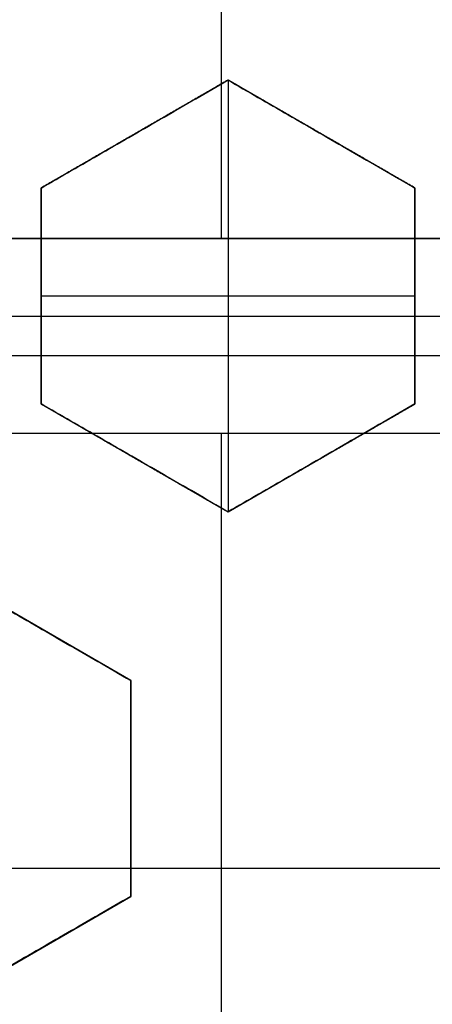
# Model space of a CAD drawing. Header units: centimetres. Extents: x -11.4 to 11.4, y -26.1 to 0.
# Tile 527 of 656: x -6.6023 to -6.5493, y -23.9042 to -23.7778. Entities that reach past the tile are written whole.
import ezdxf

# ---------------------------------------------------------------- set-up
doc = ezdxf.new("R2010")
doc.units = ezdxf.units.CM
doc.layers.add('Default', color=7, linetype='Continuous', true_color=0x000000)

msp = doc.modelspace()

# ---------------------------------------------------------------- linework, layer by layer
at = {"layer": 'Default'}
for p, q in [((-6.576397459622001, -23.69414136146, -4.515), (-6.576397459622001, -23.80585863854, -4.515)), ((-6.575500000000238, -23.78550704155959, -3.2620287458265), (-6.5995, -23.79936344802, -3.2620287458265)), ((-6.575500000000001, -23.78550704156, -3.2875), (-6.575500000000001, -23.8409326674, -3.2875)), ((-6.55150000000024, -23.79936344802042, -3.2661471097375), (-6.5755, -23.78550704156, -3.2661471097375)), ((-6.587500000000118, -23.7924352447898, -3.2875), (-6.587500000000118, -23.7924352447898, -3.240650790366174)), ((-6.56350000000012, -23.79243524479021, -3.2875), (-6.56350000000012, -23.79243524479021, -3.249351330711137)), ((-6.599500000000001, -23.79936344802, -3.2620287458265), (-6.599500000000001, -23.82707626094, -3.2620287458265)), ((-6.551500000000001, -23.82707626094, -3.270717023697), (-6.551500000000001, -23.79936344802, -3.270717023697)), ((-6.60864745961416, -23.80585863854, -4.579660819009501), (-6.544147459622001, -23.80585863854, -4.579660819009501)), ((-6.576679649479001, -23.80585863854, -4.630135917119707), (-6.576679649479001, -23.80585863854, -4.515)), ((-6.599500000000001, -23.81321985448, -3.2875), (-6.551500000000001, -23.81321985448, -3.2875)), ((-6.599500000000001, -23.81321985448, -3.2875), (-6.599500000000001, -23.81321985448, -3.237182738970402)), ((-6.551500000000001, -23.81321985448, -3.2875), (-6.551500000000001, -23.81321985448, -3.254499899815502)), ((-6.599499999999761, -23.82707626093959, -3.262729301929), (-6.5755, -23.8409326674, -3.262729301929)), ((-6.575499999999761, -23.84093266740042, -3.26747704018), (-6.551500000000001, -23.82707626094, -3.26747704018)), ((-6.544147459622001, -23.83085863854, -4.579660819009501), (-6.608647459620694, -23.83085863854, -4.579660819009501)), ((-6.576679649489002, -23.83085863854, -4.6301359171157), (-6.576679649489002, -23.83085863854, -4.515)), ((-6.576397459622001, -23.83085863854, -4.515), (-6.576397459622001, -23.94257591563, -4.515)), ((-6.58749999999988, -23.83400446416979, -3.2875), (-6.58749999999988, -23.83400446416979, -3.242697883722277)), ((-6.56349999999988, -23.83400446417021, -3.287500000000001), (-6.56349999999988, -23.83400446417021, -3.251299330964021)), ((-6.588000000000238, -23.86258330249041, -3.261263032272), (-6.612, -23.84872689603, -3.261263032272)), ((-6.600000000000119, -23.85565509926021, -3.2875), (-6.600000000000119, -23.85565509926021, -3.239847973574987)), ((-6.588, -23.89029611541, -3.266091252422), (-6.588, -23.86258330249, -3.266091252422)), ((-6.588, -23.87643970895, -3.2875), (-6.588, -23.87643970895, -3.245945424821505)), ((-6.511897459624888, -23.886717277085, -4.515), (-6.640897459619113, -23.886717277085, -4.515)), ((-6.611999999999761, -23.90415252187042, -3.2640558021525), (-6.588, -23.89029611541, -3.2640558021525)), ((-6.599999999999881, -23.89722431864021, -3.2875), (-6.599999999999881, -23.89722431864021, -3.243936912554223))]:
    msp.add_line(p, q, dxfattribs=at)
at = {"layer": 'Default', "extrusion": (0, 0, -1)}
for centre, radius, start, end in [((7.050000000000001, -23.75, 3), 0.9, 90, 270), ((7.050000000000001, -23.75, 3.789997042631), 0.8999999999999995, 90, 270), ((7.050000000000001, -23.75, 4.600000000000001), 0.8550000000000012, 90, 270), ((7.050000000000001, -23.75, 3.05), 0.5999999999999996, 90, 270), ((7.050000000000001, -23.75, 4.27), 0.8250000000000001, 180, 0), ((7.050000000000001, -23.75, 4.48), 0.82, 180, 0), ((7.050000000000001, -23.75, 4.455), 0.7950000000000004, 180, 0), ((7.050000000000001, -23.75, 4.32), 0.7825000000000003, 180, 0), ((7.050000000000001, -23.75, 4.455), 0.7825000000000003, 180, 0), ((7.050000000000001, -23.75, 4.345000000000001), 0.7575000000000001, 180, 0), ((7.050000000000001, -23.75, 3.2675), 0.6775000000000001, 180, 0), ((7.050000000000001, -23.75, 3.2775), 0.6774999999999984, 180, 0), ((7.050000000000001, -23.75, 3.25), 0.6724999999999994, 180, 0), ((7.050000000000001, -23.75, 3.25), 0.6367740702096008, 180, 0), ((7.050000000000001, -23.75, 3.269019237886), 0.6125, 180, 0), ((7.050000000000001, -23.75, 3.255), 0.6075000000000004, 180, 0), ((7.050000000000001, -23.75, 4.670980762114), 0.6075, 180, 0), ((7.050000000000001, -23.75, 4.69), 0.6075000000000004, 180, 0), ((7.050000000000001, -23.75, 3.255), 0.55, 180, 0), ((7.050000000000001, -23.75, 3.263395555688), 0.5499999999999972, 180, 0)]:
    msp.add_arc(centre, radius, start, end, dxfattribs=at)
at = {"layer": 'Default'}
for centre, radius, start, end in [((-7.050000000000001, -23.75, -4.6), 0.8550000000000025, 270, 90), ((-7.050000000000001, -23.75, -4.27), 0.835, 270, 90), ((-7.050000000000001, -23.75, -4.58), 0.8349999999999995, 270, 90), ((-7.050000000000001, -23.75, -4.425000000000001), 0.8349999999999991, 270, 90), ((-7.050000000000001, -23.75, -3.1), 0.775, 270, 90), ((-7.050000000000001, -23.75, -3.5986250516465), 0.7749999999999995, 270, 90), ((-7.050000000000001, -23.75, -3), 0.6000000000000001, 270, 90), ((-7.050000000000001, -23.75, -3.1), 0.6000000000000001, 270, 90), ((-7.050000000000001, -23.75, -4.295000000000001), 0.8250000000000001, 180, 0), ((-7.050000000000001, -23.75, -4.282500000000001), 0.8249999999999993, 180, 0), ((-7.050000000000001, -23.75, -4.32), 0.8, 180, 0), ((-7.050000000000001, -23.75, -4.43), 0.7575000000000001, 180, 0), ((-7.050000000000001, -23.75, -4.3875), 0.7574999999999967, 180, 0), ((-7.050000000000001, -23.75, -3.98), 0.75, 180, 0), ((-7.050000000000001, -23.75, -3.2425), 0.75, 180, 0), ((-7.050000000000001, -23.75, -3.2425), 0.7025000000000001, 180, 0), ((-7.050000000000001, -23.75, -3.2875), 0.6775000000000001, 180, 0), ((-7.050000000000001, -23.75, -3.2875), 0.6725, 180, 0), ((-7.050000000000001, -23.75, -3.26875), 0.6724999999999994, 180, 0), ((-7.050000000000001, -23.75, -4.66), 0.67, 180, 0), ((-7.050000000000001, -23.75, -4.69), 0.6400000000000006, 180, 0), ((-7.050000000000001, -23.75, -3.25), 0.636774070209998, 180, 0), ((-7.050000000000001, -23.75, -3.2875), 0.6231698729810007, 180, 0), ((-7.050000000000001, -23.75, -3.2875), 0.6075, 180, 0), ((-7.050000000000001, -23.75, -3.27125), 0.6074999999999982, 180, 0), ((-7.050000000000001, -23.75, -4.680490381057), 0.6074999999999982, 180, 0), ((-7.050000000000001, -23.75, -3.271791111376), 0.55, 180, 0), ((-7.050000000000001, -23.75, -4.161274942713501), 0.7750000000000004, 274.5305254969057, 0), ((-7.050000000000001, -23.75, -3.61125), 0.75, 296.8079105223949, 0)]:
    msp.add_arc(centre, radius, start, end, dxfattribs=at)
at = {"layer": 'Default', "extrusion": (-1.379856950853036e-06, 1.386659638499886e-16, 0.9999999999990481)}
msp.add_arc((-7.050003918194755, -23.75, -3.984869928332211), 0.7584484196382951, 252.0001242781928, 0, dxfattribs=at)
at = {"layer": 'Default', "extrusion": (0, 1, 0)}
for centre, radius, start, end in [((7.050000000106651, -5.760000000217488, -23.80585862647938), 1.225000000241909, 111.0895761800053, 114.3897087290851), ((7.050000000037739, -5.760000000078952, -23.82085862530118), 1.215000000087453, 110.8286720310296, 114.6865575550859), ((7.050000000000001, -5.760000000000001, -23.82085863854), 1.215, 110.8286720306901, 114.6865575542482)]:
    msp.add_arc(centre, radius, start, end, dxfattribs=at)
at = {"layer": 'Default', "extrusion": (0, -1, 0)}
for centre, radius, start, end in [((-7.050000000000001, -5.760000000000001, 23.80585863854), 1.225000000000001, 66.45742987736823, 68.91042382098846), ((-7.049999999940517, -5.759999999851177, 23.83085864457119), 1.224999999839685, 65.61029127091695, 68.91042382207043)]:
    msp.add_arc(centre, radius, start, end, dxfattribs=at)
at = {"layer": 'Default', "extrusion": (-1.033220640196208e-08, -0.9999999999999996, -2.715877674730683e-08)}
msp.add_arc((-7.04999975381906, -5.759999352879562, 23.81585883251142), 1.214999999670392, 65.31344244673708, 69.17132796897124, dxfattribs=at)
at = {"layer": 'Default'}
for points, degree in [([(-7.050000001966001, -22.85000591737, -4.579994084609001), (-7.038829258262, -22.85000591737, -4.579994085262), (-7.016470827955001, -22.85041309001, -4.57996809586), (-6.982913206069, -22.85229470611, -4.579978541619), (-6.949430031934, -22.85542554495, -4.579975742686), (-6.916038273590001, -22.85981313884, -4.579976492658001), (-6.882816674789, -22.86545048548, -4.579976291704), (-6.849855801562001, -22.87232107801, -4.579976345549), (-6.817154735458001, -22.88042458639, -4.579976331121), (-6.784792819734, -22.88974261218, -4.579976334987), (-6.752822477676, -22.90025696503, -4.579976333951), (-6.721248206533, -22.91196643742, -4.579976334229), (-6.690138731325, -22.92484687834, -4.579976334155), (-6.659531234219, -22.93888214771, -4.579976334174), (-6.629466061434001, -22.95405467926, -4.579976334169), (-6.60000794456, -22.97033040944, -4.579976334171), (-6.571170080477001, -22.98770094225, -4.57997633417), (-6.542992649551, -23.00614419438, -4.57997633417), (-6.515530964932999, -23.02562391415, -4.57997633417), (-6.488811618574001, -23.04612101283, -4.57997633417), (-6.462881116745, -23.06760056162, -4.57997633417), (-6.437786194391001, -23.09002131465, -4.57997633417), (-6.413531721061, -23.11337910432, -4.57997633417), (-6.390166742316, -23.13762926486, -4.57997633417), (-6.367728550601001, -23.1627320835, -4.57997633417), (-6.346240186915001, -23.18866229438, -4.57997633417), (-6.325745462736, -23.21536660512, -4.57997633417), (-6.306266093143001, -23.24281397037, -4.57997633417), (-6.287815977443, -23.27098694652, -4.57997633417), (-6.270435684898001, -23.29982524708, -4.57997633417), (-6.254144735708, -23.32929531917, -4.57997633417), (-6.238966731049, -23.35935601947, -4.57997633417), (-6.22493234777, -23.3899431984, -4.57997633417), (-6.212045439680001, -23.4210469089, -4.57997633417), (-6.200328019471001, -23.4526190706, -4.57997633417), (-6.189801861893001, -23.48460021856, -4.57997633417), (-6.180477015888, -23.5169596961, -4.57997633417), (-6.172370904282, -23.54963853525, -4.57997633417), (-6.165495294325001, -23.58258113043, -4.57997633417), (-6.159852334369, -23.61577939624, -4.57997633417), (-6.155455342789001, -23.64916502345, -4.57997633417), (-6.152310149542, -23.68268801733, -4.57997633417), (-6.150420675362, -23.71631200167, -4.57997633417), (-6.149790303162, -23.74996560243, -4.57997633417), (-6.150418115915, -23.78361971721, -4.57997633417), (-6.152305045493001, -23.81724384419, -4.57997633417), (-6.155447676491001, -23.85076694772, -4.57997633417), (-6.159842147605, -23.884153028, -4.57997633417), (-6.165482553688, -23.91735152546, -4.57997633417), (-6.172355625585, -23.95029454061, -4.57997633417), (-6.180459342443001, -23.98297436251, -4.57997633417), (-6.189781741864, -24.01533455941, -4.57997633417), (-6.200305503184, -24.0473165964, -4.57997633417), (-6.212020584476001, -24.07888976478, -4.57997633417), (-6.224905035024, -24.10999420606, -4.57997633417), (-6.238937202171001, -24.14058267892, -4.57997633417), (-6.254113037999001, -24.170644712, -4.57997633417), (-6.270401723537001, -24.20011593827, -4.57997633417), (-6.287779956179, -24.2289557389, -4.57997633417), (-6.306227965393, -24.25713010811, -4.57997633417), (-6.325705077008, -24.28457868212, -4.57997633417), (-6.346198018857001, -24.3112848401, -4.57997633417), (-6.367684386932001, -24.33721659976, -4.57997633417), (-6.390120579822, -24.3623209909, -4.57997633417), (-6.413483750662, -24.38657293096, -4.57997633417), (-6.437736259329, -24.40993235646, -4.57997633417), (-6.462829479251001, -24.4323550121, -4.57997633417), (-6.488758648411, -24.45383675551, -4.57997633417), (-6.515476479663, -24.47433588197, -4.57997633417), (-6.542936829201, -24.49381775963, -4.57997633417), (-6.571112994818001, -24.51226319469, -4.57997633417), (-6.599949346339, -24.52963576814, -4.579976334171), (-6.629406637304, -24.54591392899, -4.579976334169), (-6.659470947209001, -24.56108882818, -4.579976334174), (-6.690077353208, -24.57512635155, -4.579976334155), (-6.721186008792, -24.58800916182, -4.579976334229), (-6.752759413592, -24.59972097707, -4.579976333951), (-6.784729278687, -24.61023780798, -4.579976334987), (-6.817091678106, -24.61955853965, -4.579976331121), (-6.849792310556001, -24.62766442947, -4.579976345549), (-6.88275073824, -24.63453701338, -4.579976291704), (-6.915969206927, -24.64017644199, -4.579976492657), (-6.949361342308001, -24.64456678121, -4.579975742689), (-6.982852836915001, -24.64770094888, -4.579978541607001), (-7.016430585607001, -24.64958576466, -4.579968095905), (-7.038814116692, -24.64999408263, -4.579994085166), (-7.049999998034, -24.64999408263, -4.579994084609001)], 3), ([(-7.050000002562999, -22.87000771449, -4.599992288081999), (-7.038929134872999, -22.87000771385, -4.599992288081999), (-7.016824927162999, -22.87044777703, -4.600003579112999), (-6.983759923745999, -22.87231003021, -4.599999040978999), (-6.950849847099, -22.8754191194, -4.600000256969), (-6.918072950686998, -22.87975909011, -4.599999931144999), (-6.885477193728, -22.88532902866, -4.600000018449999), (-6.853104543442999, -22.89212084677, -4.599999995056), (-6.820976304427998, -22.90013377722, -4.600000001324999), (-6.789232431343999, -22.90933233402, -4.599999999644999), (-6.757976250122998, -22.91967364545, -4.600000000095), (-6.727177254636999, -22.93115663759, -4.599999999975), (-6.696849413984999, -22.94377187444, -4.600000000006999), (-6.666982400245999, -22.95752443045, -4.599999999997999), (-6.637633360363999, -22.97239239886, -4.6), (-6.608880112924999, -22.98833558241, -4.6), (-6.580743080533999, -23.00534064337, -4.6), (-6.553257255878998, -23.02338719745, -4.6), (-6.526470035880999, -23.04244368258, -4.6), (-6.500404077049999, -23.06249428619, -4.6), (-6.475109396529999, -23.08350162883, -4.6), (-6.450633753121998, -23.10542314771, -4.6), (-6.426981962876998, -23.12825403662, -4.6), (-6.404200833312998, -23.15195089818, -4.6), (-6.382323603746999, -23.17647785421, -4.6), (-6.361371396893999, -23.20181201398, -4.6), (-6.341387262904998, -23.22790124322, -4.6), (-6.322391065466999, -23.25471754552, -4.6), (-6.304398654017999, -23.28224122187, -4.6), (-6.287450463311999, -23.31041192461, -4.6), (-6.271564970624, -23.33919764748, -4.6), (-6.256764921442, -23.36855872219, -4.6), (-6.243080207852, -23.39843256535, -4.6), (-6.2305142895, -23.42881031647, -4.6), (-6.219089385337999, -23.45964319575, -4.6), (-6.208826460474, -23.4908734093, -4.6), (-6.199734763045, -23.52247268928, -4.6), (-6.191831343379, -23.55438357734, -4.6), (-6.185127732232, -23.58655183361, -4.6), (-6.179626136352, -23.61896932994, -4.6), (-6.175339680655, -23.65156823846, -4.6), (-6.172273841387, -23.68430056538, -4.6), (-6.170432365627, -23.71713212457, -4.6), (-6.169818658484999, -23.74999277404, -4.6), (-6.170431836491, -23.78285372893, -4.6), (-6.172272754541, -23.81568473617, -4.6), (-6.17533790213, -23.84841578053, -4.6), (-6.179623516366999, -23.88101313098, -4.6), (-6.185124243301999, -23.91342969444, -4.6), (-6.191827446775, -23.94559951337, -4.6), (-6.199731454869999, -23.97751522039, -4.6), (-6.208824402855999, -24.00912015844, -4.6), (-6.219088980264, -24.04035585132, -4.6), (-6.230515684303, -24.07119339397, -4.6), (-6.243083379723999, -24.10157483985, -4.6), (-6.256770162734, -24.13145229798, -4.6), (-6.271572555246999, -24.16081683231, -4.6), (-6.287460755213, -24.18960605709, -4.6), (-6.304412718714, -24.21778133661, -4.6), (-6.322408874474, -24.24530870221, -4.6), (-6.341407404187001, -24.27212610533, -4.6), (-6.361391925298, -24.29821371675, -4.6), (-6.382342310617, -24.32354381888, -4.6), (-6.404216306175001, -24.34806569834, -4.6), (-6.426994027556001, -24.37175796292, -4.6), (-6.450643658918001, -24.39458604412, -4.6), (-6.475121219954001, -24.41650866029, -4.6), (-6.500422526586, -24.43752061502, -4.6), (-6.526496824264, -24.45757628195, -4.6), (-6.553291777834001, -24.47663651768, -4.6), (-6.580784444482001, -24.49468551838, -4.6), (-6.608928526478, -24.51169257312, -4.6), (-6.637691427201, -24.52763854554, -4.6), (-6.667051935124, -24.54250933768, -4.599999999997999), (-6.696931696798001, -24.55626435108, -4.600000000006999), (-6.727274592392, -24.56888192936, -4.599999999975), (-6.758087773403, -24.58036572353, -4.600000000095), (-6.789353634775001, -24.59070531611, -4.599999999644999), (-6.821099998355, -24.59989952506, -4.600000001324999), (-6.853227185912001, -24.60790727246, -4.599999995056), (-6.885602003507, -24.61469476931, -4.600000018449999), (-6.918204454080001, -24.62026089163, -4.599999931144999), (-6.950981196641, -24.6245956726, -4.600000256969), (-6.983876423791, -24.62769844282, -4.599999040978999), (-7.01690332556, -24.62955448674, -4.600003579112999), (-7.038958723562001, -24.62999228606, -4.599992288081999), (-7.049999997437, -24.62999228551, -4.599992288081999)], 3), ([(-7.050000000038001, -22.97338343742, -4.211616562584), (-7.040034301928, -22.97326068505, -4.211739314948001), (-7.0200716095, -22.97339655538, -4.211987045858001), (-6.990068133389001, -22.97475443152, -4.212364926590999), (-6.960077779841, -22.97727194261, -4.212748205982), (-6.930172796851, -22.98094910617, -4.213135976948), (-6.900463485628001, -22.98577184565, -4.213526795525), (-6.870960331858, -22.99173644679, -4.213920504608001), (-6.841728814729, -22.9988285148, -4.21431621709), (-6.812767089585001, -23.00704882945, -4.214713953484), (-6.784149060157, -23.01637813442, -4.215112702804), (-6.755903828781, -23.0268065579, -4.215512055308), (-6.728083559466, -23.03831624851, -4.215911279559), (-6.700785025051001, -23.0508628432, -4.216308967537), (-6.673979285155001, -23.06445271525, -4.216705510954), (-6.647535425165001, -23.07916987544, -4.21710293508), (-6.621903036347, -23.09477466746, -4.217494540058), (-6.598251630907, -23.11044028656, -4.217861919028), (-6.577686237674, -23.12510785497, -4.218186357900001), (-6.559354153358, -23.13903749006, -4.21847964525), (-6.54189295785, -23.15310658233, -4.218762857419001), (-6.524518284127, -23.16795465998, -4.219048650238), (-6.507527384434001, -23.18336335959, -4.2193327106), (-6.491033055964, -23.19923462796, -4.219611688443), (-6.475328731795, -23.21524076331, -4.219887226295), (-6.459818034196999, -23.23196178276, -4.220170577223), (-6.443392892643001, -23.25075472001, -4.220483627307), (-6.425759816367, -23.27235681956, -4.220836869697), (-6.407902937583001, -23.29596432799, -4.221215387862), (-6.390537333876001, -23.320853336, -4.221606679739), (-6.374163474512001, -23.34636627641, -4.22200017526), (-6.358774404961, -23.37250001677, -4.222395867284), (-6.344394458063, -23.39922104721, -4.222793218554), (-6.331054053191, -23.42647417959, -4.223191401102), (-6.318782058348, -23.45419617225, -4.223589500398), (-6.307584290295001, -23.4823692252, -4.223987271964), (-6.297472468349, -23.51096694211, -4.224384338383), (-6.288462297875, -23.53995216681, -4.224780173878), (-6.280576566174, -23.56925476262, -4.22517382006), (-6.273829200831, -23.59881391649, -4.225564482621), (-6.268224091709, -23.62860184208, -4.225951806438), (-6.263764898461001, -23.65860388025, -4.226335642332), (-6.260461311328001, -23.68877269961, -4.226715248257), (-6.258320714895, -23.71905055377, -4.227090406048), (-6.257345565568, -23.74942073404, -4.227459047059), (-6.257541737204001, -23.78002186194, -4.227829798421), (-6.258911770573, -23.81056761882, -4.228207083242), (-6.261454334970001, -23.84105143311, -4.228588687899), (-6.265161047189, -23.87138087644, -4.228974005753), (-6.270024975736, -23.90153190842, -4.229362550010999), (-6.276045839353, -23.9314946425, -4.229754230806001), (-6.283206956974, -23.96118644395, -4.230147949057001), (-6.291506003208, -23.99059835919, -4.230543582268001), (-6.300922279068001, -24.01965553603, -4.230940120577), (-6.311447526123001, -24.04833621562, -4.23133725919), (-6.323068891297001, -24.07660058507, -4.231734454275), (-6.335758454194, -24.10438344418, -4.232130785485), (-6.349513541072, -24.13167755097, -4.232526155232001), (-6.364293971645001, -24.15840378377, -4.232919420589), (-6.380099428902, -24.18456209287, -4.233310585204), (-6.396889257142, -24.21008352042, -4.23369863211), (-6.414649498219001, -24.23494853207, -4.2340832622), (-6.433349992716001, -24.25911283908, -4.234463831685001), (-6.452961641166, -24.28254236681, -4.234839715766), (-6.473558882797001, -24.30531097, -4.235212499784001), (-6.49503825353, -24.32728630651, -4.23557888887), (-6.517395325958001, -24.34847618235, -4.235952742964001), (-6.540529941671, -24.36877856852, -4.236330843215), (-6.564422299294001, -24.3881804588, -4.236713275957), (-6.589045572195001, -24.40665840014, -4.237099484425), (-6.614348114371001, -24.42417454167, -4.237488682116), (-6.640315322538, -24.44071804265, -4.237880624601), (-6.666876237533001, -24.45624449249, -4.238274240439), (-6.694029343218, -24.47075331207, -4.238669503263), (-6.721707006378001, -24.48420741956, -4.239065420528), (-6.749886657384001, -24.49659654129, -4.239461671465), (-6.778516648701, -24.50789701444, -4.239857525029), (-6.807545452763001, -24.51809033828, -4.240252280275), (-6.836977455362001, -24.52717647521, -4.240645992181), (-6.866748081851, -24.53513189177, -4.241037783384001), (-6.896791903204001, -24.54193893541, -4.241426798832), (-6.927035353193, -24.54758431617, -4.241812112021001), (-6.957482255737, -24.55207143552, -4.242193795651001), (-6.988153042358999, -24.55539777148, -4.242572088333), (-7.019001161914, -24.55754929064, -4.242946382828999), (-7.039657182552, -24.55819289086, -4.243192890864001), (-7.050000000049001, -24.5583152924, -4.243315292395)], 3), ([(-7.050000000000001, -24.525, -4.097250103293), (-7.040059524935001, -24.525, -4.097056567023), (-7.020176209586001, -24.52461734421, -4.096666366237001), (-6.990398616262, -24.52289677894, -4.096072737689), (-6.960681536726, -24.52002887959, -4.095471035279), (-6.93109326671, -24.51601765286, -4.094862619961), (-6.901708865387, -24.51087533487, -4.094249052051), (-6.872544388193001, -24.5046065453, -4.09363068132), (-6.843642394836, -24.49722044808, -4.093008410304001), (-6.815018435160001, -24.48871913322, -4.0923825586), (-6.786746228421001, -24.47912222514, -4.091754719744), (-6.758891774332, -24.4684549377, -4.091126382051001), (-6.731464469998, -24.45672251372, -4.090497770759), (-6.704505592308, -24.44394203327, -4.089869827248), (-6.67803608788, -24.43012136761, -4.089243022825), (-6.652126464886, -24.41529568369, -4.088619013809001), (-6.626828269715, -24.3994976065, -4.087999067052), (-6.602153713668, -24.38273637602, -4.0873834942), (-6.578133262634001, -24.3650315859, -4.086773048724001), (-6.554796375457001, -24.34640201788, -4.086168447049), (-6.532209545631, -24.32690110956, -4.085571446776), (-6.510389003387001, -24.3065441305, -4.084982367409), (-6.489390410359, -24.28538619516, -4.084403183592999), (-6.469190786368, -24.26340330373, -4.083811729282), (-6.449850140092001, -24.24065475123, -4.083213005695), (-6.431412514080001, -24.21719494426, -4.082607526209), (-6.413897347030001, -24.19305176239, -4.081996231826), (-6.397322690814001, -24.16825132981, -4.081379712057), (-6.381698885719, -24.14280524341, -4.08075829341), (-6.367066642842, -24.11677498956, -4.08013349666), (-6.353463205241, -24.0902319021, -4.079507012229), (-6.340892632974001, -24.06319079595, -4.078879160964), (-6.329354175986, -24.03564384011, -4.078249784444), (-6.318873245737, -24.00763676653, -4.077619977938), (-6.309493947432, -23.97928509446, -4.076992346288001), (-6.30125860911, -23.95075631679, -4.07637049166), (-6.294105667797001, -23.92190387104, -4.075751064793), (-6.287919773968, -23.89202918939, -4.075119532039), (-6.282925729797, -23.8619255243, -4.074493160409), (-6.27922777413, -23.83252088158, -4.073890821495), (-6.276803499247, -23.80502748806, -4.073336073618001), (-6.275387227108, -23.77883524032, -4.072814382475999), (-6.274846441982, -23.7520817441, -4.072290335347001), (-6.27524316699, -23.72509774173, -4.071763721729), (-6.276580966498, -23.69814539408, -4.071227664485), (-6.278824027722, -23.67162969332, -4.070693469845), (-6.281923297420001, -23.64546667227, -4.070159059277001), (-6.286213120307, -23.61756303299, -4.069581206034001), (-6.291882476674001, -23.58816071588, -4.068963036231), (-6.298864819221, -23.55833921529, -4.068326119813), (-6.306953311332, -23.52908125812, -4.067691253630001), (-6.315942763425, -23.50084682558, -4.067069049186), (-6.32605741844, -23.47281764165, -4.066441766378), (-6.33729162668, -23.44508928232, -4.065811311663), (-6.349584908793, -23.41782536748, -4.065181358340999), (-6.362822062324, -23.39124745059, -4.064557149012), (-6.37709700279, -23.36512302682, -4.063933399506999), (-6.392790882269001, -23.33888569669, -4.063296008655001), (-6.409455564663, -23.31338657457, -4.062665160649), (-6.426553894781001, -23.2893367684, -4.062059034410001), (-6.443232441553, -23.26761872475, -4.061501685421), (-6.459897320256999, -23.24737082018, -4.060973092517), (-6.477614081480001, -23.22727445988, -4.060438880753), (-6.496156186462, -23.20766698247, -4.059907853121), (-6.51534924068, -23.18873946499, -4.059383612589), (-6.534885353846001, -23.17076718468, -4.058857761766), (-6.55491030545, -23.15354506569, -4.058329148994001), (-6.577115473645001, -23.13575777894, -4.057753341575), (-6.601253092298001, -23.11789125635, -4.057139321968), (-6.626598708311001, -23.10063985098, -4.056506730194), (-6.652285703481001, -23.08460866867, -4.055877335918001), (-6.677996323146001, -23.06990393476, -4.055258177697), (-6.704396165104, -23.05611215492, -4.054632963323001), (-6.731394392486, -23.04330809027, -4.054004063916), (-6.758888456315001, -23.03154563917, -4.053373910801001), (-6.786758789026, -23.02087354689, -4.052745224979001), (-6.814990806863, -23.01129023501, -4.052118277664), (-6.843596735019, -23.00279199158, -4.051492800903), (-6.872529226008, -22.99539659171, -4.050869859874), (-6.901712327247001, -22.98912386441, -4.050251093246), (-6.931093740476, -22.98398257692, -4.049637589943), (-6.96064747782, -22.97997545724, -4.049029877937), (-6.990359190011, -22.97710596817, -4.048428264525), (-7.020171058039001, -22.97538252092, -4.047833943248), (-7.040058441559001, -22.975, -4.047443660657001), (-7.050000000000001, -22.975, -4.047250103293)], 3), ([(-7.284376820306, -24.47132328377, -4.08487124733), (-7.275129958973, -24.47432771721, -4.08467450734), (-7.256502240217, -24.47999379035, -4.084279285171), (-7.228233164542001, -24.48740302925, -4.083673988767), (-7.199695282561, -24.4937221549, -4.083063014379), (-7.170950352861, -24.49893351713, -4.082450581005), (-7.142070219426, -24.50302896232, -4.081839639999), (-7.113086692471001, -24.50600890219, -4.081231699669), (-7.083987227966, -24.50787542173, -4.080626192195), (-7.054794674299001, -24.50862224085, -4.080020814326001), (-7.025604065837, -24.50824467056, -4.079414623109), (-6.996471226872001, -24.50674620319, -4.07880623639), (-6.967390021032, -24.50412639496, -4.078193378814), (-6.938390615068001, -24.50038313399, -4.07757566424), (-6.909554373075, -24.49552418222, -4.076955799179), (-6.880943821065, -24.4895612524, -4.076335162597), (-6.852611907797, -24.48250807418, -4.075714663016), (-6.82460973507, -24.47438156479, -4.07509489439), (-6.796967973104, -24.46519493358, -4.074477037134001), (-6.76971234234, -24.45495936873, -4.073862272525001), (-6.742868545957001, -24.44368528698, -4.073252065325), (-6.716466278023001, -24.43138435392, -4.072644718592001), (-6.690533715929, -24.41806728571, -4.07203777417), (-6.66511300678, -24.40375237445, -4.071429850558), (-6.640262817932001, -24.38847103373, -4.070820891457), (-6.616038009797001, -24.37225916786, -4.070210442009), (-6.59245703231, -24.35513137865, -4.069599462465), (-6.569542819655, -24.33710381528, -4.068989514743), (-6.547315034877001, -24.31818871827, -4.068382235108), (-6.525815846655, -24.29841752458, -4.067776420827), (-6.505095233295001, -24.27783453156, -4.067170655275), (-6.485201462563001, -24.25649023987, -4.066563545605), (-6.466158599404, -24.2344163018, -4.065953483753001), (-6.447954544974, -24.21159719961, -4.065338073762), (-6.43062973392, -24.18807690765, -4.064719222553), (-6.414219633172, -24.16390133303, -4.064098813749), (-6.398750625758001, -24.13910837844, -4.06347810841), (-6.384247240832, -24.11373648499, -4.06285779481), (-6.370740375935, -24.08784123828, -4.062238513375), (-6.358255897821, -24.06147994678, -4.061620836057), (-6.34680316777, -24.03468147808, -4.061006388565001), (-6.336391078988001, -24.00747164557, -4.060397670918), (-6.327023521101, -23.97985970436, -4.059791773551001), (-6.318706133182, -23.95184287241, -4.059184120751), (-6.311478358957, -23.92353935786, -4.058574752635), (-6.305357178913, -23.89503978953, -4.057963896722), (-6.30033412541, -23.8663223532, -4.057352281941), (-6.296417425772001, -23.8374248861, -4.056741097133), (-6.293614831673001, -23.80840448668, -4.056132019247), (-6.291927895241, -23.77928390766, -4.055524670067), (-6.291549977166, -23.75976995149, -4.055117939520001), (-6.291549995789, -23.74999942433, -4.054914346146)], 3), ([(-6.5755, -23.78550704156, -3.2875), (-6.5875, -23.79243524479, -3.2875), (-6.599500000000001, -23.79936344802, -3.2875)], 2), ([(-6.599500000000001, -23.79936344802, -3.236557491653), (-6.596935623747, -23.7978829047, -3.237426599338), (-6.591738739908, -23.79488248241, -3.239195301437), (-6.583748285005, -23.79026919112, -3.241937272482), (-6.578273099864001, -23.78710809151, -3.243831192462), (-6.5755, -23.78550704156, -3.244794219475)], 3), ([(-6.5755, -23.78550704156, -3.244794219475), (-6.5755, -23.78550704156, -3.2661471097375), (-6.5755, -23.78550704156, -3.2875)], 2), ([(-6.551500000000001, -23.79936344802, -3.2875), (-6.5635, -23.79243524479, -3.2875), (-6.5755, -23.78550704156, -3.2875)], 2), ([(-6.5755, -23.78550704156, -3.244794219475), (-6.572962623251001, -23.7869719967, -3.245754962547), (-6.567801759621, -23.78995162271, -3.247712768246), (-6.559812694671, -23.79456411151, -3.250754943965), (-6.554300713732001, -23.79774645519, -3.252861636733), (-6.551500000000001, -23.79936344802, -3.253934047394)], 3), ([(-6.599500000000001, -23.79936344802, -3.2875), (-6.599500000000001, -23.79936344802, -3.2620287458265), (-6.599500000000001, -23.79936344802, -3.236557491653)], 2), ([(-6.599500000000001, -23.79936344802, -3.2875), (-6.599500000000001, -23.81321985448, -3.2875), (-6.599500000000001, -23.82707626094, -3.2875)], 2), ([(-6.599500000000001, -23.82707626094, -3.237958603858), (-6.599500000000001, -23.82400027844, -3.237769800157), (-6.599500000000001, -23.8178461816, -3.237414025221), (-6.599500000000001, -23.80860850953, -3.236946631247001), (-6.599500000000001, -23.80244584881, -3.236679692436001), (-6.599500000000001, -23.79936344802, -3.236557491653)], 3), ([(-6.551500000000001, -23.82707626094, -3.2875), (-6.551500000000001, -23.81321985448, -3.2875), (-6.551500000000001, -23.79936344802, -3.2875)], 2), ([(-6.551500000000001, -23.79936344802, -3.253934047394), (-6.551500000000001, -23.79936344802, -3.270717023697), (-6.551500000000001, -23.79936344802, -3.2875)], 2), ([(-6.551500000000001, -23.79936344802, -3.253934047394), (-6.551500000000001, -23.80244548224, -3.254044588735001), (-6.551500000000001, -23.80860765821, -3.254286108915), (-6.551500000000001, -23.81784543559, -3.254709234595), (-6.551500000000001, -23.82399996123, -3.255031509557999), (-6.551500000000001, -23.82707626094, -3.255202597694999)], 3), ([(-6.544147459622, -23.80585863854, -4.515), (-6.576397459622, -23.80585863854, -4.515), (-6.608647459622, -23.80585863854, -4.515)], 2), ([(-6.599500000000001, -23.82707626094, -3.2875), (-6.5875, -23.83400446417, -3.2875), (-6.5755, -23.8409326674, -3.2875)], 2), ([(-6.5755, -23.8409326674, -3.247454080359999), (-6.578321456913, -23.83930369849, -3.246333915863), (-6.583861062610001, -23.83610540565, -3.244137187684), (-6.591847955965, -23.83149417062, -3.240977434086), (-6.596982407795, -23.82852979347, -3.238951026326), (-6.599500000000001, -23.82707626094, -3.237958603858)], 3), ([(-6.599500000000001, -23.82707626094, -3.237958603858), (-6.599500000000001, -23.82707626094, -3.262729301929), (-6.599500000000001, -23.82707626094, -3.2875)], 2), ([(-6.5755, -23.8409326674, -3.2875), (-6.5635, -23.83400446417, -3.2875), (-6.551500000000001, -23.82707626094, -3.2875)], 2), ([(-6.551500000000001, -23.82707626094, -3.255202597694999), (-6.554252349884, -23.82866533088, -3.254300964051), (-6.559699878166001, -23.8318104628, -3.252525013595), (-6.567692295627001, -23.83642488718, -3.249944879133), (-6.572915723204, -23.83944063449, -3.248275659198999), (-6.5755, -23.8409326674, -3.247454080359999)], 3), ([(-6.551500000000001, -23.82707626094, -3.255202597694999), (-6.551500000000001, -23.82707626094, -3.2713512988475), (-6.551500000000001, -23.82707626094, -3.2875)], 2), ([(-6.544147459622, -23.83085863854, -4.515), (-6.576397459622, -23.83085863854, -4.515), (-6.608647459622, -23.83085863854, -4.515)], 2), ([(-6.5755, -23.8409326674, -3.247454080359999), (-6.5755, -23.8409326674, -3.26747704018), (-6.5755, -23.8409326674, -3.2875)], 2), ([(-6.588, -23.86258330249, -3.2875), (-6.600000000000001, -23.85565509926, -3.2875), (-6.612000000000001, -23.84872689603, -3.2875)], 2), ([(-6.612000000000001, -23.84872689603, -3.235026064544), (-6.609490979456, -23.85017547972, -3.236032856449), (-6.60436797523, -23.85313324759, -3.238090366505), (-6.596382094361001, -23.85774389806, -3.241303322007), (-6.590830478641, -23.86094912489, -3.243540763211), (-6.588, -23.86258330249, -3.244682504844)], 3), ([(-6.588, -23.89029611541, -3.2875), (-6.588, -23.87643970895, -3.2875), (-6.588, -23.86258330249, -3.2875)], 2), ([(-6.588, -23.86258330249, -3.2875), (-6.588, -23.86258330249, -3.266091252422), (-6.588, -23.86258330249, -3.244682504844)], 2), ([(-6.588, -23.86258330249, -3.244682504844), (-6.588, -23.86566420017, -3.244947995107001), (-6.588, -23.87182482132, -3.245499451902), (-6.588, -23.88106105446, -3.246386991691), (-6.588, -23.8872179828, -3.247018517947), (-6.588, -23.89029611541, -3.247344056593)], 3), ([(-6.612000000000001, -23.90415252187, -3.2875), (-6.600000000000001, -23.89722431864, -3.2875), (-6.588, -23.89029611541, -3.2875)], 2), ([(-6.588, -23.89029611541, -3.247344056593), (-6.590726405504, -23.89187020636, -3.246561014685), (-6.596139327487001, -23.89499535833, -3.245018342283), (-6.604132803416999, -23.89961039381, -3.242776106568), (-6.609390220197, -23.9026457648, -3.241325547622), (-6.612000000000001, -23.90415252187, -3.240611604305)], 3), ([(-6.588, -23.89029611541, -3.2875), (-6.588, -23.89029611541, -3.2674220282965), (-6.588, -23.89029611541, -3.247344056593)], 2)]:
    msp.add_open_spline(points, degree=degree, dxfattribs=at)
for points, knots in [([(-6.478173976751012, -23.20173285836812, -4.270000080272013), (-6.482021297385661, -23.19772033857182, -4.269893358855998), (-6.494769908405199, -23.18470228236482, -4.269544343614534), (-6.517131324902, -23.163383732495, -4.268952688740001), (-6.555874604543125, -23.12985687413, -4.267949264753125), (-6.607799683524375, -23.091156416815, -4.2666554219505), (-6.675054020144, -23.05066959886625, -4.265054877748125), (-6.7463420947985, -23.016890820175, -4.263430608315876), (-6.820635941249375, -22.99036875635, -4.261806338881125), (-6.896820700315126, -22.971442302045, -4.260205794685), (-6.960902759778, -22.962091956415, -4.258911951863), (-7.012005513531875, -22.95840408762, -4.257908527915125), (-7.0500054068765, -22.95749735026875, -4.257180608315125), (-7.088005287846, -22.95840460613, -4.2564526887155), (-7.139107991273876, -22.96209317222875, -4.255449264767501), (-7.203189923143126, -22.97144439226, -4.254155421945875), (-7.279374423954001, -22.99037188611, -4.2525548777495), (-7.353667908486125, -23.01689496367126, -4.250930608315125), (-7.424955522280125, -23.05067471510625, -4.249306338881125), (-7.492209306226, -23.09116245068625, -4.247705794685), (-7.5441338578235, -23.129863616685, -4.246411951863), (-7.582876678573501, -23.16339100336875, -4.245408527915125), (-7.610387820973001, -23.189619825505, -4.244680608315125), (-7.6366162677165, -23.2171313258, -4.243952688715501), (-7.670143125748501, -23.25587460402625, -4.2429492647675), (-7.708843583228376, -23.3077996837, -4.241655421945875), (-7.74933040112, -23.375054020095, -4.2400548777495), (-7.783109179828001, -23.44634209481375, -4.238430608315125), (-7.8096312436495, -23.520635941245, -4.236806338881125), (-7.8285576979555, -23.596820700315, -4.235205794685), (-7.837908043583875, -23.66090275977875, -4.233911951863), (-7.8415959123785, -23.71200551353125, -4.232908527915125), (-7.842502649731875, -23.750005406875, -4.232180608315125), (-7.8415953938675, -23.78800528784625, -4.2314526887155), (-7.837906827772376, -23.839107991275, -4.2304492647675), (-7.828555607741, -23.90318992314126, -4.229155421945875), (-7.814564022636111, -23.95950704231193, -4.227972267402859), (-7.80500461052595, -23.98996202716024, -4.227316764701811), (-7.803236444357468, -23.99538910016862, -4.227199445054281)], [9.27219242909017, 9.27219242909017, 9.27219242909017, 9.27219242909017, 9.448947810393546, 9.852123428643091, 10.25529904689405, 11.06165028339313, 11.86800151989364, 12.67435275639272, 13.48070399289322, 14.28705522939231, 15.09340646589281, 15.49658208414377, 15.89975770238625, 16.30293332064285, 16.70610893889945, 17.51246017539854, 18.31881141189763, 19.12516264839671, 19.9315138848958, 20.73786512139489, 21.54421635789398, 21.94739197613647, 22.35056759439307, 22.75374321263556, 23.15691883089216, 23.96327006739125, 24.76962130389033, 25.57597254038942, 26.38232377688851, 27.18867501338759, 27.99502624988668, 28.39820186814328, 28.80137748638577, 29.20455310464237, 29.60772872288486, 30.41407995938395, 31.22043119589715, 31.39594200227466, 31.39594200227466, 31.39594200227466, 31.39594200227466]), ([(-7.754233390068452, -24.11281745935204, -4.270014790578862), (-7.752255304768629, -24.11665711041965, -4.269926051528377), (-7.738052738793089, -24.14368003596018, -4.269299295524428), (-7.708837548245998, -24.19220939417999, -4.268144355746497), (-7.670136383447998, -24.24413384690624, -4.266850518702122), (-7.636608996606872, -24.28287668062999, -4.265847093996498), (-7.610380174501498, -24.31038782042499, -4.265119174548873), (-7.582868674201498, -24.33661626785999, -4.264391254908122), (-7.544125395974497, -24.37014312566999, -4.263387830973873), (-7.492200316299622, -24.40884358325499, -4.262093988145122), (-7.424945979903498, -24.44933040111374, -4.260493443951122), (-7.353657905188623, -24.48310917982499, -4.258869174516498), (-7.279364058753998, -24.50963124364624, -4.257244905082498), (-7.203179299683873, -24.52855769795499, -4.255644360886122), (-7.139097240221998, -24.53790804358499, -4.254350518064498), (-7.087994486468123, -24.54159591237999, -4.253347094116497), (-7.049994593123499, -24.54250264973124, -4.252619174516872), (-7.011994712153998, -24.54159539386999, -4.251891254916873), (-6.960892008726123, -24.53790682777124, -4.250887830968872), (-6.896810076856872, -24.52855560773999, -4.249593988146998), (-6.820625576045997, -24.50962811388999, -4.247993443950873), (-6.746332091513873, -24.48310503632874, -4.246369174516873), (-6.675044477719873, -24.44932528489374, -4.244744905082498), (-6.607790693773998, -24.40883754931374, -4.243144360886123), (-6.555866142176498, -24.37013638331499, -4.241850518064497), (-6.517123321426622, -24.33660899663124, -4.240847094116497), (-6.489612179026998, -24.31038017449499, -4.240119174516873), (-6.463383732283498, -24.28286867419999, -4.239391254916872), (-6.429856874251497, -24.24412539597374, -4.238387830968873), (-6.391156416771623, -24.19220031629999, -4.237093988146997), (-6.350669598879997, -24.12494597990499, -4.235493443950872), (-6.316890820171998, -24.05365790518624, -4.233869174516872), (-6.290368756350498, -23.97936405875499, -4.232244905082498), (-6.271442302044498, -23.90317929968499, -4.230644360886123), (-6.262091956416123, -23.83909724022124, -4.229350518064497), (-6.258404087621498, -23.78799448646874, -4.228347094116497), (-6.257625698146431, -23.75537344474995, -4.227722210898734), (-6.257899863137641, -23.73541903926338, -4.22733996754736), (-6.258101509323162, -23.7281208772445, -4.227199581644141)], [9.150870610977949, 9.150870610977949, 9.150870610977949, 9.150870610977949, 9.283734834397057, 10.09022646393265, 10.89671809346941, 11.2999639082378, 11.70320972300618, 12.10645553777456, 12.50970135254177, 13.31619298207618, 14.12268461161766, 14.92917624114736, 15.73566787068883, 16.54215950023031, 17.34865112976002, 17.75189694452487, 18.15514275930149, 18.55838857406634, 18.9616343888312, 19.76812601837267, 20.57461764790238, 21.38110927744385, 22.18760090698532, 22.99409253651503, 23.8005841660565, 24.20382998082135, 24.60707579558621, 25.01032161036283, 25.41356742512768, 26.22005905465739, 27.02655068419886, 27.83304231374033, 28.63953394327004, 29.44602557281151, 30.25251720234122, 30.65576301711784, 31.05900883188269, 31.29101737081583, 31.29101737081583, 31.29101737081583, 31.29101737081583]), ([(-7.606978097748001, -24.28888811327, -4.21), (-7.600033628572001, -24.29606570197, -4.209804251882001), (-7.585867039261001, -24.31015250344, -4.209416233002), (-7.563816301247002, -24.33044562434, -4.208822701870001), (-7.540997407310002, -24.34987154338, -4.208221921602), (-7.517444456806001, -24.36840117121, -4.207613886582), (-7.493192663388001, -24.38600675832, -4.20699974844), (-7.468278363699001, -24.40266189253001, -4.206380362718), (-7.442738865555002, -24.41834161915, -4.205756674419), (-7.416612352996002, -24.43302248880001, -4.205129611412), (-7.389937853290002, -24.44668256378, -4.204500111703), (-7.362755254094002, -24.45930141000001, -4.203869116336), (-7.335105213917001, -24.47086015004, -4.203237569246), (-7.307029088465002, -24.48134149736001, -4.202606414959), (-7.278568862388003, -24.49072978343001, -4.201976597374), (-7.249767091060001, -24.49901097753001, -4.201349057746), (-7.220666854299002, -24.50617270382, -4.200724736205), (-7.191311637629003, -24.51220427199, -4.200104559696), (-7.161745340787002, -24.51709667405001, -4.199489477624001), (-7.132012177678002, -24.52084260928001, -4.198880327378), (-7.102156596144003, -24.52343649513, -4.198278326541), (-7.072223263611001, -24.52487446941, -4.197683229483), (-7.042256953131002, -24.5251544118, -4.197100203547), (-7.012301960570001, -24.52427590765, -4.196510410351), (-6.982403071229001, -24.52224023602, -4.195911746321), (-6.952605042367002, -24.51905042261, -4.195305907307), (-6.922952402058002, -24.51471121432, -4.194693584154), (-6.893489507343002, -24.50922908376, -4.194075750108), (-6.864260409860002, -24.50261221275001, -4.193453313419), (-6.835308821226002, -24.49487048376, -4.192827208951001), (-6.806678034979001, -24.48601546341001, -4.192198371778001), (-6.778410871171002, -24.47606038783, -4.191567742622), (-6.750549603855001, -24.46502014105, -4.190936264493), (-6.723135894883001, -24.45291123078, -4.190304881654), (-6.69621073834, -24.43975176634, -4.189674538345), (-6.669814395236, -24.42556142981, -4.189046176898), (-6.64398633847, -24.4103614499, -4.188420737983), (-6.618765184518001, -24.39417456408, -4.187799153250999), (-6.594188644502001, -24.37702499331, -4.187182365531), (-6.57029343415, -24.35893836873, -4.186571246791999), (-6.547115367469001, -24.3399418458, -4.185966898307), (-6.524688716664, -24.32006347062, -4.185369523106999), (-6.50304845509, -24.29933444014, -4.184782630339), (-6.482223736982, -24.2777825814, -4.184197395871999), (-6.462248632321, -24.25544302, -4.183600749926), (-6.443151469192, -24.23234758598, -4.182997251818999), (-6.424961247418, -24.20853123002, -4.18238682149), (-6.407705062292, -24.18402943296, -4.181770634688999), (-6.391408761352, -24.15887885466, -4.181149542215), (-6.376096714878, -24.13311708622, -4.180524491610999), (-6.361791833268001, -24.10678265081, -4.179896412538), (-6.348515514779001, -24.07991492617, -4.179266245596), (-6.336287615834, -24.05255408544, -4.178634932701), (-6.325126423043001, -24.02474104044, -4.178003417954), (-6.315048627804, -23.99651738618, -4.177372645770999), (-6.306069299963, -23.96792533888, -4.176743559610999), (-6.298201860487, -23.93900766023, -4.176117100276), (-6.291458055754, -23.90980755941, -4.175494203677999), (-6.285847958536, -23.8803686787, -4.174875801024), (-6.281379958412, -23.85073511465, -4.17426281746), (-6.278060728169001, -23.82095126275, -4.173656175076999), (-6.275895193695, -23.791061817, -4.173056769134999), (-6.275098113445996, -23.76739294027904, -4.172589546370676), (-6.274999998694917, -23.75370292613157, -4.172322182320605), (-6.274999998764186, -23.75, -4.172249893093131)], [-30.57421728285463, -30.57421728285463, -30.57421728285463, -30.57421728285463, -30.27447005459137, -29.97472282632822, -29.67497559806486, -29.3752283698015, -29.07548114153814, -28.77573391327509, -28.47598668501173, -28.17623945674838, -27.87649222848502, -27.57674500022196, -27.27699777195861, -26.97725054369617, -26.67750331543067, -26.37775608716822, -26.07800885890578, -25.77826163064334, -25.47851440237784, -25.1787671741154, -24.87901994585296, -24.57927271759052, -24.27952548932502, -23.97977826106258, -23.68003103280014, -23.38028380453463, -23.08053657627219, -22.78078934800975, -22.48104211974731, -22.18129489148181, -21.88154766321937, -21.58180043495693, -21.28205320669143, -20.98230597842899, -20.68255875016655, -20.38281152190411, -20.08306429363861, -19.78331706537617, -19.48356983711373, -19.18382260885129, -18.88407538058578, -18.58432815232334, -18.2845809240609, -17.9848336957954, -17.68508646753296, -17.38533923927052, -17.08559201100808, -16.78584478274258, -16.48609755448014, -16.1863503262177, -15.88660309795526, -15.58685586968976, -15.28710864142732, -14.98736141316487, -14.68761418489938, -14.38786695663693, -14.08811972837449, -13.78837250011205, -13.48862527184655, -13.18887804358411, -12.88913081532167, -12.58938358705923, -12.28963635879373, -12.1784986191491, -12.1784986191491, -12.1784986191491, -12.1784986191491])]:
    msp.add_open_spline(points, degree=3, knots=knots, dxfattribs=at)

doc.saveas('drawing.dxf')
